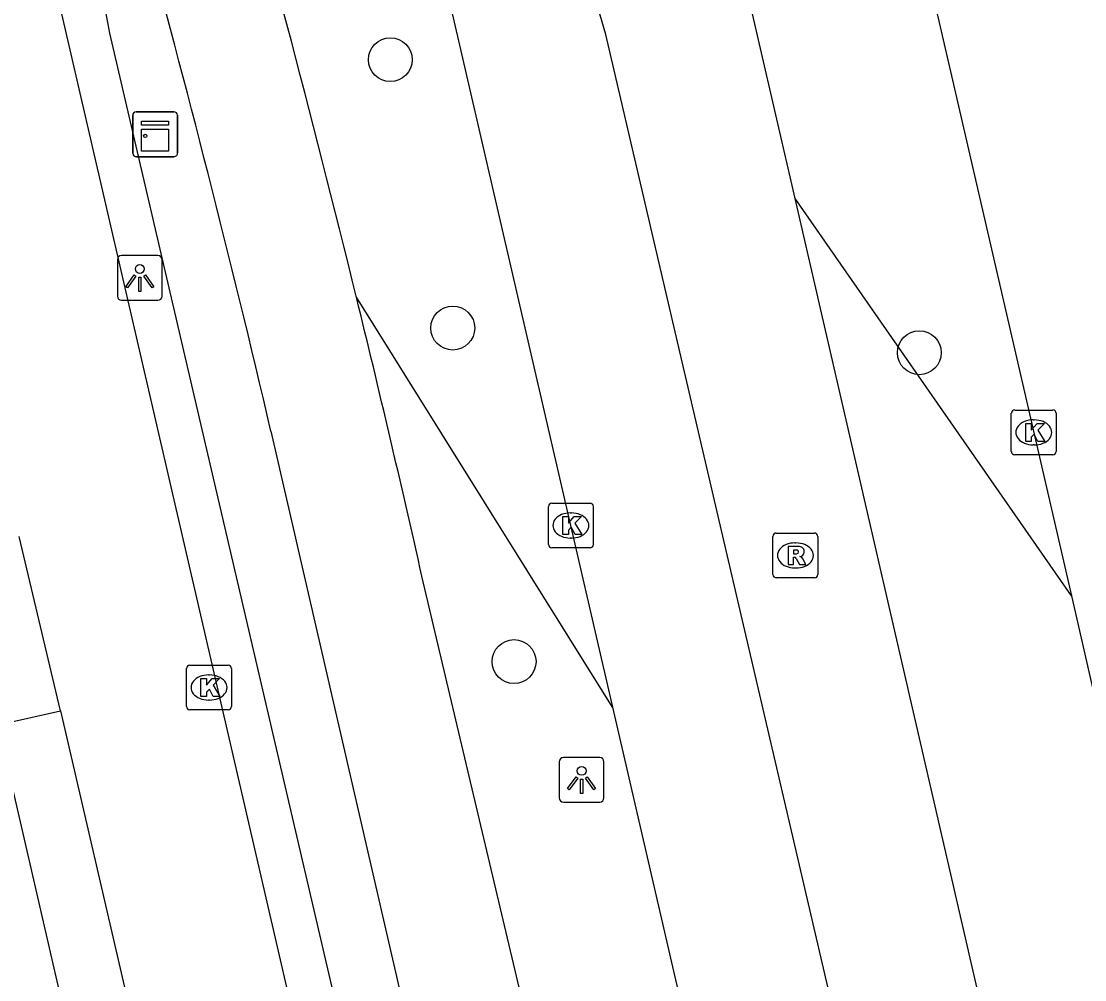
# Model space of a CAD drawing. Extents: x 156414 to 157775, y 382335 to 383765.
# Drawn here: x 156961.53 to 156985.24, y 382923.76 to 382945.14 of the extents above; entities that cross this region are included whole.
import ezdxf

# ---------------------------------------------------------------- set-up
doc = ezdxf.new("R2010")
doc.units = 0
for name, color, linetype in [('IMGEO_Berm_groen', 7, 'Continuous'), ('IMGEO_Boom', 7, 'Continuous'), ('IMGEO_Fietspad_gesloten', 7, 'Continuous'), ('IMGEO_Kast', 7, 'Continuous'), ('IMGEO_Kolk', 7, 'Continuous'), ('IMGEO_Lichtpunt', 7, 'Continuous'), ('IMGEO_Rijbaan_lokaal_open', 7, 'Continuous'), ('IMGEO_Rijbaan_regionaal_gesloten', 7, 'Continuous'), ('IMGEO_Rioolput', 7, 'Continuous'), ('IMGEO_Voetpad_open', 7, 'Continuous')]:
    doc.layers.add(name, color=color, linetype=linetype)

msp = doc.modelspace()

# ---------------------------------------------------------------- linework, layer by layer
at = {"layer": 'IMGEO_Berm_groen'}
for points in [[(156984.942, 382932.323), (156978.782, 382941.184)], [(156974.712, 382929.839), (156969, 382938.98)], [(156962.495, 382922.988), (156961.007, 382929.446)]]:
    msp.add_lwpolyline(points, dxfattribs=at)
at = {"layer": 'IMGEO_Boom'}
for centre in [(156969.754, 382944.279), (156971.148, 382938.294), (156981.548, 382937.744), (156972.514, 382930.857)]:
    msp.add_circle(centre, 0.489, dxfattribs=at)
at = {"layer": 'IMGEO_Fietspad_gesloten'}
for points in [[(156967.094, 382935.993), (156971.591, 382916.445), (156974.262, 382905.075), (156976.72, 382895.4)], [(156978.859, 382897.233), (156970.46, 382932.76)]]:
    msp.add_lwpolyline(points, dxfattribs=at)
for centre, radius, start, end in [((156640.671, 382858.578), 338.03, 13.75987, 15.89102), ((156682.4, 382869.623), 292.328, 13.12282, 15.44279), ((156644.824, 382859.606), 333.752, 12.66129, 13.75813)]:
    msp.add_arc(centre, radius, start, end, dxfattribs=at)
at = {"layer": 'IMGEO_Kast'}
for p, q in [((156964.013, 382942.192), (156964.013, 382943.033)), ((156964.013, 382943.033), (156964.013, 382942.192)), ((156964.088, 382943.117), (156964.929, 382943.117)), ((156964.929, 382943.117), (156964.088, 382943.117)), ((156965.013, 382943.042), (156965.013, 382942.201)), ((156965.013, 382942.201), (156965.013, 382943.042)), ((156964.938, 382942.117), (156964.097, 382942.117)), ((156964.097, 382942.117), (156964.938, 382942.117))]:
    msp.add_line(p, q, dxfattribs=at)
for points in [[(156964.208, 382942.907), (156964.808, 382942.907), (156964.808, 382942.822), (156964.208, 382942.822), (156964.208, 382942.907)], [(156964.208, 382942.732), (156964.808, 382942.732), (156964.808, 382942.243), (156964.208, 382942.243), (156964.208, 382942.732)]]:
    msp.add_lwpolyline(points, dxfattribs=at)
msp.add_circle((156964.292, 382942.581), 0.0377, dxfattribs=at)
for centre, start, end in [((156964.091, 382943.039), 92.4484, 184.2845), ((156964.091, 382943.039), 92.4484, 184.2845), ((156964.935, 382943.039), 2.4484, 94.2845), ((156964.935, 382943.039), 2.4484, 94.2845), ((156964.091, 382942.195), 182.4484, 274.2845), ((156964.091, 382942.195), 182.4484, 274.2845), ((156964.935, 382942.195), 272.4484, 4.2845), ((156964.935, 382942.195), 272.4484, 4.2845)]:
    msp.add_arc(centre, 0.0779, start, end, dxfattribs=at)
at = {"layer": 'IMGEO_Kolk'}
for p, q in [((156983.6, 382935.541), (156983.6, 382936.393)), ((156983.675, 382936.467), (156984.527, 382936.467)), ((156984.601, 382936.393), (156984.601, 382935.541)), ((156984.088, 382936.247), (156984.113, 382936.247)), ((156984.111, 382935.687), (156984.086, 382935.687)), ((156984.527, 382935.467), (156983.675, 382935.467)), ((156973.28, 382933.465), (156973.28, 382934.317)), ((156973.355, 382934.391), (156974.207, 382934.391)), ((156974.281, 382934.317), (156974.281, 382933.465)), ((156973.768, 382934.171), (156973.793, 382934.171)), ((156973.791, 382933.611), (156973.766, 382933.611)), ((156974.207, 382933.391), (156973.355, 382933.391)), ((156965.212, 382929.852), (156965.212, 382930.704)), ((156965.287, 382930.778), (156966.139, 382930.778)), ((156966.213, 382930.704), (156966.213, 382929.852)), ((156965.7, 382930.558), (156965.725, 382930.558)), ((156965.723, 382929.998), (156965.698, 382929.998)), ((156966.139, 382929.778), (156965.287, 382929.778))]:
    msp.add_line(p, q, dxfattribs=at)
for points in [[(156983.6, 382935.541), (156983.6, 382936.393)], [(156983.675, 382936.467), (156984.527, 382936.467)], [(156984.601, 382936.393), (156984.601, 382935.541)], [(156983.921, 382936.167), (156984.044, 382936.167), (156984.044, 382936.016), (156984.174, 382936.167), (156984.338, 382936.167), (156984.192, 382936.016), (156984.345, 382935.767), (156984.193, 382935.767), (156984.108, 382935.931), (156984.044, 382935.864), (156984.044, 382935.767), (156983.921, 382935.767), (156983.921, 382936.167)], [(156984.527, 382935.467), (156983.675, 382935.467)], [(156973.28, 382933.465), (156973.28, 382934.317)], [(156973.355, 382934.391), (156974.207, 382934.391)], [(156974.281, 382934.317), (156974.281, 382933.465)], [(156973.601, 382934.091), (156973.724, 382934.091), (156973.724, 382933.94), (156973.854, 382934.091), (156974.018, 382934.091), (156973.872, 382933.94), (156974.025, 382933.691), (156973.873, 382933.691), (156973.788, 382933.855), (156973.724, 382933.788), (156973.724, 382933.691), (156973.601, 382933.691), (156973.601, 382934.091)], [(156974.207, 382933.391), (156973.355, 382933.391)], [(156965.212, 382929.852), (156965.212, 382930.704)], [(156965.287, 382930.778), (156966.139, 382930.778)], [(156966.213, 382930.704), (156966.213, 382929.852)], [(156965.533, 382930.478), (156965.656, 382930.478), (156965.656, 382930.327), (156965.786, 382930.478), (156965.95, 382930.478), (156965.804, 382930.327), (156965.957, 382930.078), (156965.805, 382930.078), (156965.72, 382930.242), (156965.656, 382930.175), (156965.656, 382930.078), (156965.533, 382930.078), (156965.533, 382930.478)], [(156966.139, 382929.778), (156965.287, 382929.778)]]:
    msp.add_lwpolyline(points, dxfattribs=at)
for centre, start, end in [((156983.677, 382936.391), 91.552, 178.448), ((156983.677, 382936.391), 91.552, 178.448), ((156984.525, 382936.391), 1.552, 88.448), ((156984.525, 382936.391), 1.552, 88.448), ((156983.677, 382935.543), 181.552, 268.448), ((156983.677, 382935.543), 181.552, 268.448), ((156984.525, 382935.543), 271.552, 358.448), ((156984.525, 382935.543), 271.552, 358.448), ((156973.357, 382934.315), 91.552, 178.448), ((156973.357, 382934.315), 91.552, 178.448), ((156974.205, 382934.315), 1.552, 88.448), ((156974.205, 382934.315), 1.552, 88.448), ((156973.357, 382933.467), 181.552, 268.448), ((156973.357, 382933.467), 181.552, 268.448), ((156974.205, 382933.467), 271.552, 358.448), ((156974.205, 382933.467), 271.552, 358.448), ((156965.289, 382930.702), 91.552, 178.448), ((156965.289, 382930.702), 91.552, 178.448), ((156966.137, 382930.702), 1.552, 88.448), ((156966.137, 382930.702), 1.552, 88.448), ((156965.289, 382929.854), 181.552, 268.448), ((156965.289, 382929.854), 181.552, 268.448), ((156966.137, 382929.854), 271.552, 358.448), ((156966.137, 382929.854), 271.552, 358.448)]:
    msp.add_arc(centre, 0.0765, start, end, dxfattribs=at)
for centre, major_axis, ratio, start_param, end_param in [((156984.087, 382935.967), (-0.387, 0.002), 0.722429, 4.712389, 7.853982), ((156984.112, 382935.967), (-0.39, 0.002), 0.717154, 1.570796, 4.712389), ((156973.767, 382933.891), (-0.387, 0.002), 0.722429, 4.712389, 7.853982), ((156973.792, 382933.891), (-0.39, 0.002), 0.717154, 1.570796, 4.712389), ((156965.699, 382930.278), (-0.387, 0.002), 0.722429, 4.712389, 7.853982), ((156965.724, 382930.278), (-0.39, 0.002), 0.717154, 1.570796, 4.712389)]:
    msp.add_ellipse(centre, major_axis=major_axis, ratio=ratio, start_param=start_param, end_param=end_param, dxfattribs=at)
at = {"layer": 'IMGEO_Lichtpunt'}
for p, q in [((156963.671, 382939.816), (156963.671, 382939.009)), ((156963.671, 382939.816), (156963.671, 382939.009)), ((156964.573, 382939.911), (156963.765, 382939.911)), ((156964.573, 382939.911), (156963.765, 382939.911)), ((156964.667, 382939.009), (156964.667, 382939.816)), ((156964.667, 382939.009), (156964.667, 382939.816)), ((156963.765, 382938.915), (156964.573, 382938.915)), ((156963.765, 382938.915), (156964.573, 382938.915)), ((156973.521, 382928.621), (156973.521, 382927.814)), ((156973.521, 382928.621), (156973.521, 382927.814)), ((156974.423, 382928.716), (156973.615, 382928.716)), ((156974.423, 382928.716), (156973.615, 382928.716)), ((156974.517, 382927.814), (156974.517, 382928.621)), ((156974.517, 382927.814), (156974.517, 382928.621)), ((156973.615, 382927.72), (156974.423, 382927.72)), ((156973.615, 382927.72), (156974.423, 382927.72))]:
    msp.add_line(p, q, dxfattribs=at)
for points in [[(156964.045, 382939.48), (156964.084, 382939.452), (156963.896, 382939.19), (156963.858, 382939.217), (156964.045, 382939.48)], [(156964.257, 382939.452), (156964.295, 382939.479), (156964.482, 382939.217), (156964.443, 382939.189), (156964.257, 382939.452)], [(156964.147, 382939.432), (156964.194, 382939.432), (156964.194, 382939.11), (156964.147, 382939.11), (156964.147, 382939.432)], [(156973.895, 382928.285), (156973.934, 382928.257), (156973.746, 382927.995), (156973.708, 382928.022), (156973.895, 382928.285)], [(156973.997, 382928.237), (156974.044, 382928.237), (156974.044, 382927.915), (156973.997, 382927.915), (156973.997, 382928.237)], [(156974.107, 382928.257), (156974.145, 382928.284), (156974.332, 382928.022), (156974.293, 382927.994), (156974.107, 382928.257)]]:
    msp.add_lwpolyline(points, dxfattribs=at)
for centre in [(156964.17, 382939.614), (156974.02, 382928.419)]:
    msp.add_circle(centre, 0.0994, dxfattribs=at)
for centre, start, end in [((156963.765, 382939.816), 90, 180), ((156963.765, 382939.816), 90, 180), ((156964.573, 382939.816), 0, 90), ((156964.573, 382939.816), 0, 90), ((156963.765, 382939.009), 180, 270), ((156963.765, 382939.009), 180, 270), ((156964.573, 382939.009), 270, 0), ((156964.573, 382939.009), 270, 360), ((156973.615, 382928.621), 90, 180), ((156973.615, 382928.621), 90, 180), ((156974.423, 382928.621), 0, 90), ((156974.423, 382928.621), 0, 90), ((156973.615, 382927.814), 180, 270), ((156973.615, 382927.814), 180, 270), ((156974.423, 382927.814), 270, 0), ((156974.423, 382927.814), 270, 360)]:
    msp.add_arc(centre, 0.0946, start, end, dxfattribs=at)
at = {"layer": 'IMGEO_Rijbaan_lokaal_open'}
for points in [[(156962.016, 382947.078), (156969.739, 382913.653)], [(156962.404, 382929.759), (156961.48, 382933.643)], [(156961.007, 382929.446), (156962.404, 382929.759)], [(156962.404, 382929.759), (156963.893, 382923.301)]]:
    msp.add_lwpolyline(points, dxfattribs=at)
at = {"layer": 'IMGEO_Rijbaan_regionaal_gesloten'}
for points in [[(156979.448, 382956.138), (156984.942, 382932.323)], [(156978.782, 382941.184), (156975.509, 382955.343), (156975.491, 382955.442)], [(157052.459, 382830.26), (157024.101, 382854.154), (157015.155, 382861.664), (157012.124, 382864.283), (157009.183, 382866.824), (157006.198, 382869.403), (157003.289, 382872.069), (157000.491, 382874.849), (156997.855, 382877.785), (156995.385, 382880.96), (156993.19, 382884.173), (156991.108, 382887.606), (156989.243, 382891.043), (156987.542, 382894.682), (156986.045, 382898.331), (156984.778, 382902.066), (156983.759, 382905.876), (156981.738, 382914.026), (156977.939, 382930.341), (156974.563, 382944.839), (156971.703, 382954.608)], [(156971.043, 382945.704), (156974.712, 382929.839)], [(156988.411, 382901.375), (156986.824, 382906.525), (156983.164, 382922.144), (156978.782, 382941.184)], [(156984.942, 382932.323), (156987.497, 382921.126), (156987.958, 382919.189), (156988.704, 382916.025)], [(156974.712, 382929.839), (156977.118, 382919.414), (156980.671, 382903.778)]]:
    msp.add_lwpolyline(points, dxfattribs=at)
at = {"layer": 'IMGEO_Rioolput'}
for p, q in [((156978.286, 382932.797), (156978.286, 382933.649)), ((156978.361, 382933.723), (156979.213, 382933.723)), ((156979.287, 382933.649), (156979.287, 382932.797)), ((156978.774, 382933.503), (156978.799, 382933.503)), ((156978.797, 382932.943), (156978.772, 382932.943)), ((156979.213, 382932.723), (156978.361, 382932.723))]:
    msp.add_line(p, q, dxfattribs=at)
for points in [[(156978.286, 382932.797), (156978.286, 382933.649)], [(156978.361, 382933.723), (156979.213, 382933.723)], [(156979.287, 382933.649), (156979.287, 382932.797)], [(156978.875, 382933.421), (156978.623, 382933.423), (156978.623, 382933.023)], [(156978.801, 382933.342), (156978.747, 382933.342), (156978.747, 382933.261)], [(156978.623, 382933.023), (156978.747, 382933.023), (156978.747, 382933.185), (156978.758, 382933.185)], [(156978.747, 382933.261), (156978.799, 382933.261)], [(156978.805, 382933.156), (156978.876, 382933.023), (156979.016, 382933.023), (156978.951, 382933.149)], [(156979.213, 382932.723), (156978.361, 382932.723)]]:
    msp.add_lwpolyline(points, dxfattribs=at)
for centre, radius, start, end in [((156978.363, 382933.647), 0.0765, 91.552, 178.448), ((156978.363, 382933.647), 0.0765, 91.552, 178.448), ((156979.211, 382933.647), 0.0765, 1.552, 88.448), ((156979.211, 382933.647), 0.0765, 1.552, 88.448), ((156978.807, 382933.246), 0.0964, 77.0061, 93.1865), ((156978.821, 382933.303), 0.0378, 276.6634, 79.6772), ((156978.874, 382933.311), 0.109, 350.3612, 89.416), ((156978.872, 382933.311), 0.112, 277.5842, 350.9817), ((156978.757, 382933.132), 0.0533, 26.0293, 88.6989), ((156978.783, 382933.45), 0.19, 274.7715, 282.9687), ((156978.856, 382933.096), 0.108, 29.5134, 73.7905), ((156978.363, 382932.799), 0.0765, 181.552, 268.448), ((156978.363, 382932.799), 0.0765, 181.552, 268.448), ((156979.211, 382932.799), 0.0765, 271.552, 358.448), ((156979.211, 382932.799), 0.0765, 271.552, 358.448)]:
    msp.add_arc(centre, radius, start, end, dxfattribs=at)
for centre, major_axis, ratio, start_param, end_param in [((156978.773, 382933.223), (-0.387, 0.002), 0.722429, 4.712389, 7.853982), ((156978.798, 382933.223), (-0.39, 0.002), 0.717154, 1.570796, 4.712389)]:
    msp.add_ellipse(centre, major_axis=major_axis, ratio=ratio, start_param=start_param, end_param=end_param, dxfattribs=at)
at = {"layer": 'IMGEO_Voetpad_open'}
msp.add_lwpolyline([(156969.739, 382913.653), (156970.724, 382913.858), (156963.505, 382944.87)], dxfattribs=at)
msp.add_arc((156945.279, 382941.541), 18.527, 10.3497, 34.4235, dxfattribs=at)

doc.saveas('drawing.dxf')
